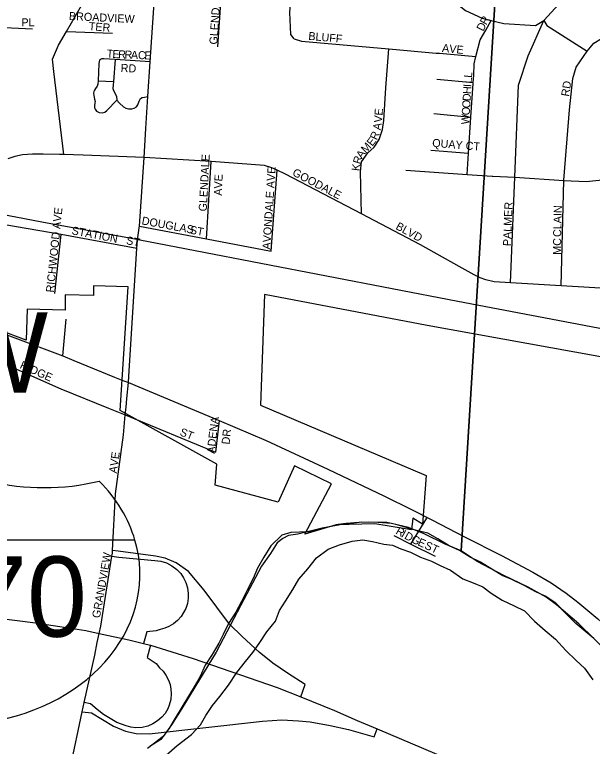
# Model space of a CAD drawing. Extents: x 0 to 34, y -6.2 to 22.
# Drawn here: x 4.144 to 4.825, y 18.38 to 19.243 of the extents above; entities that cross this region are included whole.
import ezdxf

# ---------------------------------------------------------------- set-up
doc = ezdxf.new("R2010")
doc.units = 0
for name, color, linetype in [('GM_X_City_Street', 7, 'Continuous'), ('GM_X_City_Street_Text', 7, 'Continuous'), ('GM_X_Corporation', 7, 'Continuous'), ('GM_X_Corporation_Text', 7, 'Continuous'), ('GM_X_Interchange_Ramps', 7, 'Continuous'), ('GM_X_Interstate_Route', 7, 'Continuous'), ('GM_X_Interstate_Shield', 7, 'Continuous'), ('GM_X_Major_River', 7, 'Continuous'), ('GM_X_Rail_Line', 7, 'Continuous'), ('GM_X_Section', 7, 'Continuous'), ('GM_X_US_Route', 7, 'Continuous')]:
    doc.layers.add(name, color=color, linetype=linetype)

msp = doc.modelspace()

# ---------------------------------------------------------------- linework, layer by layer
at = {"layer": 'GM_X_City_Street'}
for points in [[(4.47326, 19.21418), (4.46941, 19.21945), (4.46831, 19.24528), (4.47085, 19.28029), (4.47412, 19.32556), (4.47543, 19.34344), (4.48569, 19.41068), (4.49105, 19.46774), (4.49463, 19.52183), (4.49762, 19.56689), (4.49669, 19.59732)], [(4.3834, 19.2047), (4.38907, 19.28624), (4.39334, 19.34774), (4.39342, 19.34888), (4.40087, 19.41551), (4.40236, 19.47407), (4.40624, 19.52787)], [(4.20209, 19.07769), (4.19045, 19.17573), (4.18859, 19.19014), (4.19581, 19.20665), (4.20504, 19.22278), (4.22867, 19.26409), (4.23253, 19.27786), (4.23842, 19.41915)], [(4.29651, 19.07423), (4.29867, 19.10855), (4.30082, 19.14616), (4.30377, 19.18709), (4.31126, 19.29714), (4.31552, 19.35897), (4.31959, 19.42191), (4.3196, 19.42202)], [(4.31126, 19.29714), (4.38907, 19.28624), (4.47085, 19.28029), (4.56518, 19.27379), (4.64382, 19.26837), (4.65446, 19.26736), (4.65834, 19.26133), (4.67522, 19.24747), (4.6947, 19.23859), (4.70521, 19.23591), (4.72022, 19.23207), (4.75747, 19.22987), (4.76723, 19.23594), (4.77075, 19.23004), (4.81846, 19.19945), (4.8262, 19.20919), (4.83544, 19.21468), (4.84443, 19.21643), (4.86416, 19.21593), (4.9246, 19.21268), (4.9638, 19.20919), (4.97529, 19.20544), (4.9845, 19.20072)], [(4.72818, 18.92661), (4.73315, 19.05125), (4.73748, 19.15968), (4.74881, 19.19403), (4.76723, 19.23594), (4.78057, 19.25047), (4.79005, 19.26025), (4.80368, 19.27062), (4.8191, 19.28218), (4.83339, 19.29008)], [(4.04856, 19.2316), (4.16532, 19.2261)], [(4.68429, 19.16177), (4.68437, 19.16285), (4.68493, 19.17119), (4.68551, 19.18489), (4.68731, 19.19327), (4.69237, 19.2131), (4.69906, 19.2242), (4.70521, 19.23591)], [(4.20504, 19.22278), (4.25935, 19.22068)], [(4.47326, 19.21418), (4.48203, 19.21162), (4.58481, 19.20243), (4.64065, 19.19744), (4.6446, 19.19709)], [(4.55276, 19.00782), (4.55159, 19.05741), (4.55258, 19.06921), (4.56004, 19.07994), (4.56754, 19.08649), (4.57351, 19.09531), (4.57754, 19.10714), (4.57892, 19.1178), (4.58146, 19.1566), (4.58481, 19.20243)], [(4.6446, 19.19709), (4.68731, 19.19327)], [(4.7877, 18.92315), (4.79092, 19.04732), (4.79093, 19.04746), (4.79746, 19.13041), (4.80155, 19.16732), (4.80555, 19.18067), (4.81846, 19.19945)], [(4.30377, 19.18709), (4.26256, 19.18984), (4.24915, 19.19079), (4.24675, 19.19061), (4.24527, 19.18996), (4.24425, 19.18885), (4.24379, 19.187), (4.24342, 19.18496), (4.24263, 19.16469), (4.24212, 19.16071), (4.2412, 19.15821), (4.23944, 19.15553), (4.23805, 19.15377), (4.23731, 19.1521), (4.23694, 19.1497), (4.2374, 19.14747), (4.23832, 19.14294), (4.23879, 19.14044), (4.2386, 19.13859), (4.23824, 19.13535), (4.23824, 19.13303), (4.23888, 19.13137), (4.24036, 19.12906), (4.24379, 19.1273), (4.24758, 19.12683), (4.25036, 19.12785), (4.25276, 19.1297), (4.26463, 19.14187)], [(4.26256, 19.18984), (4.26059, 19.16373), (4.26034, 19.15993), (4.2599, 19.15549), (4.26064, 19.15312), (4.26256, 19.14972), (4.26419, 19.14631), (4.26463, 19.14187), (4.26745, 19.13817), (4.27248, 19.13388), (4.27515, 19.13239), (4.27826, 19.13165), (4.28226, 19.13165), (4.28507, 19.13254), (4.28759, 19.13388), (4.28936, 19.13625), (4.29069, 19.14054), (4.29247, 19.14394), (4.2944, 19.14506), (4.29706, 19.14557), (4.30082, 19.14616)], [(4.24263, 19.16469), (4.26059, 19.16373)], [(4.64133, 19.16647), (4.68437, 19.16285)], [(4.67701, 19.05426), (4.67871, 19.0794), (4.6816, 19.12201), (4.68427, 19.16145), (4.68429, 19.16177)], [(4.63767, 19.12614), (4.6816, 19.12201)], [(4.63442, 19.08276), (4.67871, 19.0794)], [(4.19689, 19.0778), (4.17759, 19.07819), (4.16526, 19.07819), (4.15326, 19.07745), (4.14422, 19.0754), (4.136, 19.0726)], [(4.29651, 19.07423), (4.22477, 19.07704), (4.20209, 19.07769), (4.19689, 19.0778)], [(4.29081, 18.99144), (4.29107, 18.99323), (4.29651, 19.07423)], [(5.14994, 18.90112), (5.08603, 18.90525), (5.02674, 18.90902), (4.9664, 18.91247), (4.90705, 18.91609), (4.84737, 18.91938), (4.7877, 18.92315), (4.72818, 18.92661), (4.70878, 18.92776), (4.69908, 18.93006), (4.6925, 18.93236), (4.68527, 18.93598), (4.66785, 18.94585), (4.62198, 18.97116), (4.55276, 19.00782), (4.46332, 19.05452), (4.45329, 19.05944), (4.44689, 19.06224), (4.4385, 19.06471), (4.37554, 19.06947), (4.29651, 19.07423)], [(4.37011, 18.97856), (4.37554, 19.06947)], [(4.44639, 18.96377), (4.45329, 19.05944)], [(4.60473, 19.05921), (4.67701, 19.05426), (4.70644, 19.05225), (4.70717, 19.05222)], [(4.70717, 19.05222), (4.73315, 19.05125), (4.79092, 19.04732), (4.81715, 19.04589), (4.85518, 19.05009), (4.91372, 19.04043), (4.94406, 19.03872), (4.9728, 19.03691), (5.03237, 19.03317), (5.08543, 19.02984), (5.08826, 19.03007), (5.10943, 19.04146), (5.15168, 19.04985), (5.16369, 19.05255)], [(4.28807, 18.96689), (4.19884, 18.98366), (4.13273, 18.99489)], [(4.27869, 18.81669), (4.28807, 18.96689), (4.28873, 18.97691), (4.29081, 18.99144)], [(4.29107, 18.99323), (4.37011, 18.97856), (4.44639, 18.96377)], [(4.19148, 18.91414), (4.19884, 18.98366)], [(4.20094, 18.84035), (4.20488, 18.88358)], [(4.09433, 18.8401), (4.12844, 18.83246), (4.19848, 18.80171), (4.25472, 18.77878)], [(4.27527, 18.77997), (4.2764, 18.79021), (4.27821, 18.80895), (4.27869, 18.81669)], [(4.24147, 18.50236), (4.2436, 18.51296), (4.24567, 18.52177), (4.25874, 18.60418), (4.25926, 18.6077), (4.25942, 18.61083), (4.26278, 18.6779), (4.27246, 18.74729), (4.27426, 18.77081), (4.27527, 18.77997)], [(4.25472, 18.77878), (4.27426, 18.77081), (4.38063, 18.72691)], [(4.38507, 18.76423), (4.38063, 18.72691)], [(4.61077, 18.6185), (4.62972, 18.64905)], [(4.59054, 18.62862), (4.61077, 18.6185), (4.63934, 18.60422)], [(4.22362, 18.42094), (4.22588, 18.43174), (4.23846, 18.48741), (4.24147, 18.50236)], [(4.20612, 18.17553), (4.20493, 18.1978), (4.20275, 18.23448), (4.20275, 18.25191), (4.20356, 18.26946), (4.20609, 18.30297), (4.20989, 18.35545), (4.22362, 18.42094)]]:
    msp.add_lwpolyline(points, dxfattribs=at)
at = {"layer": 'GM_X_Corporation'}
msp.add_lwpolyline([(4.94964, 18.81836), (4.63019, 18.87633), (4.43846, 18.91271), (4.43384, 18.78241), (4.6288, 18.69925), (4.62456, 18.64187), (4.61316, 18.64892), (4.61153, 18.63536), (4.56849, 18.64255), (4.5229, 18.64116), (4.48593, 18.63019), (4.51739, 18.68972), (4.47363, 18.71072), (4.45464, 18.66812), (4.3802, 18.68792), (4.38217, 18.71267), (4.26834, 18.77586), (4.27787, 18.92176), (4.23717, 18.92292), (4.23687, 18.91144), (4.20374, 18.91233), (4.20375, 18.89434), (4.15873, 18.89538), (4.15776, 18.85908), (4.12395, 18.8715)], dxfattribs=at)
msp.add_lwpolyline([(4.94964, 18.81836), (4.63019, 18.87633), (4.43846, 18.91271), (4.43384, 18.78241), (4.6288, 18.69925), (4.62456, 18.64187), (4.61316, 18.64892), (4.61153, 18.63536), (4.56849, 18.64255), (4.5229, 18.64116), (4.48593, 18.63019), (4.51739, 18.68972), (4.47363, 18.71072), (4.45464, 18.66812), (4.3802, 18.68792), (4.38217, 18.71267), (4.26834, 18.77586), (4.27787, 18.92176), (4.23717, 18.92292), (4.23687, 18.91144), (4.20374, 18.91233), (4.20375, 18.89434), (4.15873, 18.89538), (4.15776, 18.85908), (4.12395, 18.8715)], dxfattribs=at)
at = {"layer": 'GM_X_Interchange_Ramps'}
for points in [[(4.48122, 18.43837), (4.48619, 18.45294), (4.46567, 18.46645), (4.44839, 18.47833), (4.43219, 18.49129), (4.41221, 18.50965), (4.39708, 18.52423), (4.36738, 18.56419), (4.34902, 18.58634), (4.33444, 18.5966), (4.32148, 18.602), (4.31014, 18.60416), (4.26585, 18.6101), (4.25942, 18.61083)], [(4.25874, 18.60418), (4.26699, 18.60311), (4.30934, 18.59923), (4.31636, 18.59833), (4.32286, 18.59634), (4.3294, 18.59301), (4.3353, 18.58853), (4.33974, 18.58377), (4.34304, 18.57895), (4.34573, 18.57345), (4.34771, 18.567), (4.34862, 18.56016), (4.34851, 18.55471), (4.34754, 18.54869), (4.3456, 18.54269), (4.34317, 18.53774), (4.3401, 18.53315), (4.33595, 18.52854), (4.33113, 18.52459), (4.32556, 18.52132), (4.32102, 18.51944), (4.31566, 18.51799), (4.31088, 18.51647), (4.29982, 18.51496), (4.29596, 18.50151)], [(4.30413, 18.49942), (4.30032, 18.48478), (4.31088, 18.47774), (4.31491, 18.47259), (4.31887, 18.4686), (4.32227, 18.46404), (4.32538, 18.45816), (4.32718, 18.45302), (4.32827, 18.44768), (4.32863, 18.44224), (4.32803, 18.43538), (4.32629, 18.42877), (4.32435, 18.42424), (4.32122, 18.41902), (4.31734, 18.41433), (4.31244, 18.41001), (4.30692, 18.40655), (4.30108, 18.40407), (4.29446, 18.40248), (4.28693, 18.40203), (4.28089, 18.4027), (4.27543, 18.40413), (4.2646, 18.40832), (4.24887, 18.41776), (4.2415, 18.4235), (4.23351, 18.43008), (4.22588, 18.43174)], [(4.22362, 18.42094), (4.23453, 18.41946), (4.26045, 18.4038), (4.27449, 18.3979), (4.2872, 18.39509), (4.30255, 18.39495), (4.43597, 18.40974), (4.45865, 18.41136), (4.47863, 18.41028), (4.49214, 18.4092), (4.5159, 18.40488), (4.5375, 18.40002), (4.56774, 18.39138), (4.57097, 18.40072)]]:
    msp.add_lwpolyline(points, dxfattribs=at)
at = {"layer": 'GM_X_Interstate_Route'}
for points in [[(3.99231, 18.5362), (4.07402, 18.53505), (4.12186, 18.53176), (4.16855, 18.52584), (4.19749, 18.52157), (4.2279, 18.5168), (4.2436, 18.51296), (4.27856, 18.5058), (4.29596, 18.50151), (4.30413, 18.49942), (4.3418, 18.4877)], [(4.3418, 18.4877), (4.3545, 18.48375), (4.4533, 18.4494), (4.48122, 18.43837), (4.52087, 18.42227), (4.54767, 18.41076), (4.57097, 18.40072), (4.87006, 18.27398), (4.93582, 18.24586), (4.95909, 18.23616), (4.97676, 18.22975), (5.00109, 18.22186), (5.01786, 18.21775), (5.03693, 18.21462), (5.05551, 18.21232), (5.07212, 18.21134), (5.09563, 18.21134), (5.11634, 18.21315), (5.12998, 18.21479), (5.14364, 18.21726), (5.15876, 18.22087), (5.16928, 18.2235), (5.18417, 18.22847)]]:
    msp.add_lwpolyline(points, dxfattribs=at)
at = {"layer": 'GM_X_Interstate_Shield'}
msp.add_line((4.28581, 18.62328), (3.94244, 18.62328), dxfattribs=at)
msp.add_line((4.28581, 18.62328), (3.94244, 18.62328), dxfattribs=at)
for centre, start_param, end_param in [((4.17899, 18.86263), 4.415841, 5.008937), ((4.06974, 18.5827), 0.230566, 0.669003), ((4.06974, 18.5827), 4.913747, 6.513751)]:
    msp.add_ellipse(centre, major_axis=(0.22195, 0), ratio=0.8, start_param=start_param, end_param=end_param, dxfattribs=at)
at = {"layer": 'GM_X_Major_River'}
for points in [[(4.82649, 18.50742), (4.81669, 18.51506), (4.805, 18.525), (4.79333, 18.53683), (4.78165, 18.54904), (4.76882, 18.55709), (4.75711, 18.56247), (4.74427, 18.56976), (4.72878, 18.57706), (4.71896, 18.58129), (4.70612, 18.58896), (4.69291, 18.59738), (4.68083, 18.60315), (4.66799, 18.61081), (4.6559, 18.61658), (4.64269, 18.62462), (4.63061, 18.63153), (4.61737, 18.63464), (4.60678, 18.63774), (4.59316, 18.64161), (4.58257, 18.64395), (4.57272, 18.64401), (4.56098, 18.64446), (4.54961, 18.64415), (4.53445, 18.64272), (4.52497, 18.64164), (4.51131, 18.63793), (4.50145, 18.63571), (4.49196, 18.63311), (4.47946, 18.63242), (4.46923, 18.63211), (4.45898, 18.62913), (4.44602, 18.6163), (4.43761, 18.60307), (4.43034, 18.59022), (4.42496, 18.5781), (4.41806, 18.5641), (4.41116, 18.55086), (4.40464, 18.53838), (4.39585, 18.52477), (4.38971, 18.5119), (4.38473, 18.50169), (4.37669, 18.48845), (4.36866, 18.47598), (4.36252, 18.46235), (4.35678, 18.45214), (4.34874, 18.43929), (4.34109, 18.42643), (4.33306, 18.4132), (4.32579, 18.40072), (4.31624, 18.38825), (4.30331, 18.37998)], [(4.32257, 18.36962), (4.33552, 18.38093), (4.35227, 18.39411), (4.36294, 18.40543), (4.36945, 18.4164), (4.37709, 18.42811), (4.38587, 18.43869), (4.39618, 18.45229), (4.40573, 18.46703), (4.41604, 18.48025), (4.42482, 18.49083), (4.43208, 18.5014), (4.44125, 18.51501), (4.45118, 18.52786), (4.45618, 18.54035), (4.46306, 18.55131), (4.47186, 18.56492), (4.47875, 18.57702), (4.48943, 18.58948), (4.49974, 18.60232), (4.51344, 18.61249), (4.52672, 18.61772), (4.54152, 18.62181), (4.55441, 18.62363), (4.56577, 18.62167), (4.57901, 18.61855), (4.58923, 18.61735), (4.59905, 18.61312), (4.6104, 18.60888), (4.62211, 18.60311), (4.63496, 18.59849), (4.64516, 18.59349), (4.65763, 18.58773), (4.67196, 18.57778), (4.68405, 18.57277), (4.69539, 18.56815), (4.7052, 18.5605), (4.71841, 18.55245), (4.73239, 18.54592), (4.74447, 18.53978), (4.75652, 18.52756), (4.76896, 18.51686)], [(4.76896, 18.51686), (4.78102, 18.50655), (4.79345, 18.49319), (4.8055, 18.48136), (4.81529, 18.47219), (4.82506, 18.45847)]]:
    msp.add_lwpolyline(points, dxfattribs=at)
at = {"layer": 'GM_X_Rail_Line'}
msp.add_lwpolyline([(3.5084, 19.267), (3.5202, 19.2413), (3.52953, 19.22277), (3.54141, 19.20341), (3.55462, 19.18558), (3.56914, 19.16842), (3.583, 19.15455), (3.59687, 19.14267), (3.61403, 19.12991), (3.63516, 19.11692), (3.65716, 19.10548), (3.68005, 19.09646), (3.70273, 19.08975), (3.76455, 19.07665), (3.97734, 19.0366), (4.17605, 18.99853), (4.27948, 18.97939), (4.66612, 18.90501), (5.42425, 18.76083)], dxfattribs=at)
at = {"layer": 'GM_X_Section'}
msp.add_lwpolyline([(4.71794, 19.38931), (4.66994, 18.61077), (4.65105, 18.61847), (4.62651, 18.63074), (4.60799, 18.63805), (4.58794, 18.64272), (4.57204, 18.64396), (4.5531, 18.64445), (4.5277, 18.6412), (4.50647, 18.63716), (4.47763, 18.63014), (4.46664, 18.6287), (4.4598, 18.62533), (4.45333, 18.62007), (4.4453, 18.60761), (4.43497, 18.59252), (4.41045, 18.54646), (4.38131, 18.49096), (4.34113, 18.42492), (4.32889, 18.40529), (4.31895, 18.39171), (4.30069, 18.37743)], dxfattribs=at)
msp.add_lwpolyline([(4.71794, 19.38931), (5.23224, 19.35957), (5.17024, 18.38679), (4.97661, 18.40016), (4.96149, 18.40555), (4.94372, 18.41097), (4.915, 18.42251), (4.89649, 18.43134), (4.89237, 18.43704), (4.88678, 18.45299), (4.88341, 18.45907), (4.87171, 18.46596), (4.85851, 18.47551), (4.84495, 18.48809), (4.8265, 18.50677), (4.80881, 18.52469), (4.78244, 18.54682), (4.76999, 18.55599), (4.74885, 18.56786), (4.72015, 18.58167), (4.68881, 18.59815), (4.66994, 18.61077)], close=True, dxfattribs=at)
at = {"layer": 'GM_X_US_Route'}
for points in [[(4.13188, 18.86655), (4.14747, 18.86052), (4.20094, 18.84035), (4.21393, 18.83492), (4.26177, 18.81536), (4.26959, 18.81231)], [(4.26959, 18.81231), (4.27821, 18.80895)], [(4.27821, 18.80895), (4.38507, 18.76423), (4.44031, 18.74055), (4.51293, 18.70691), (4.57967, 18.6751), (4.61162, 18.65915)], [(4.61162, 18.65915), (4.63562, 18.64717), (4.6741, 18.62728), (4.71766, 18.60509), (4.75449, 18.58552), (4.77586, 18.57302), (4.79378, 18.56086), (4.80759, 18.55018), (4.8311, 18.53045), (4.85428, 18.50956), (4.87664, 18.49), (4.87664, 18.49)]]:
    msp.add_lwpolyline(points, dxfattribs=at)

# ---------------------------------------------------------------- texts
at = {"layer": 'GM_X_City_Street_Text'}
for s, height, rotation, p in [('GLENDALE', 0.00947, 86.13377, (4.3828, 19.20723)), ('BROADVIEW', 0.00947, 357.30716, (4.20788, 19.2364)), ('PL', 0.00947, 0.00001, (4.15208, 19.22889)), ('R', 0.00947, 60.57742, (4.69967, 19.22974)), ('TER', 0.00947, 355.60387, (4.23117, 19.22448)), ('D', 0.00947, 64.09966, (4.6961, 19.22238)), ('BLUFF', 0.00947, 354.68323, (4.48974, 19.21306)), ('AVE', 0.00947, 354.09772, (4.64726, 19.19889)), ('T', 0.00947, 355.65159, (4.25221, 19.19222)), ('E', 0.00947, 356.53133, (4.25902, 19.19171)), ('R', 0.00947, 357.58147, (4.26586, 19.19129)), ('R', 0.00947, 357.71255, (4.27338, 19.19098)), ('A', 0.00947, 357.70415, (4.28087, 19.19068)), ('C', 0.00947, 357.71255, (4.2892, 19.19035)), ('E', 0.00947, 357.70393, (4.29669, 19.19005)), ('RD', 0.00947, 356.98902, (4.26883, 19.1753)), ('L', 0.00947, 86.61108, (4.6823, 19.1613)), ('L', 0.00947, 84.19695, (4.68268, 19.16785)), ('I', 0.00947, 86.64421, (4.68206, 19.15714)), ('RD', 0.00947, 81.03268, (4.79699, 19.14572)), ('H', 0.00947, 86.63225, (4.68157, 19.14882)), ('O', 0.00947, 86.63225, (4.68059, 19.13218)), ('D', 0.00947, 86.63225, (4.68108, 19.1405)), ('O', 0.00947, 86.63225, (4.6801, 19.12386)), ('V', 0.00947, 85.61231, (4.57668, 19.1151)), ('E', 0.00947, 85.8233, (4.57732, 19.12345)), ('W', 0.00947, 86.63551, (4.67946, 19.11305)), ('A', 0.00947, 80.9676, (4.57527, 19.10604)), ('E', 0.00947, 52.46986, (4.56542, 19.08684)), ('R', 0.00947, 65.61787, (4.5707, 19.09415)), ('M', 0.00947, 45.77282, (4.55766, 19.07876)), ('QUAY CT', 0.00947, 355.31317, (4.63567, 19.08697)), ('A', 0.00947, 55.11543, (4.55315, 19.07224)), ('GLENDALE', 0.00947, 86.90474, (4.3703, 19.01054)), ('R', 0.00947, 72.3099, (4.5512, 19.06576)), ('K', 0.00947, 82.98883, (4.55029, 19.05795)), ('AVONDALE AVE', 0.0094697, 86.32555, (4.4453, 18.96556)), ('GOODALE', 0.00947, 332.28209, (4.47041, 19.05369)), ('AVE', 0.00947, 88.02635, (4.38824, 19.02911)), ('PALMER', 0.00947, 87.9557, (4.72875, 18.96967)), ('RICHWOOD AVE', 0.0094697, 84.18542, (4.19031, 18.9148)), ('CLAIN', 0.00947, 88.6368, (4.78779, 18.98049)), ('DOUGLAS', 0.00947, 349.54284, (4.29323, 18.99554)), ('BLVD', 0.00947, 331.39326, (4.5921, 18.99034)), ('STATION', 0.00947, 349.26298, (4.21074, 18.98386)), ('ST', 0.00947, 349.38529, (4.34991, 18.9847)), ('ST', 0.00947, 349.38529, (4.2749, 18.9722)), ('MC', 0.00947, 90, (4.78779, 18.95961)), ('RIDGE', 0.00947, 335.90105, (4.14947, 18.82624)), ('ADENA', 0.00947, 83.0227, (4.37951, 18.72483)), ('ST', 0.00947, 338.19608, (4.33774, 18.7471)), ('DR', 0.00947, 83.99458, (4.39717, 18.73562)), ('AVE', 0.00947, 82.15076, (4.26448, 18.70153)), ('R', 0.00947, 330.57743, (4.59212, 18.63117)), ('I', 0.00947, 330.61148, (4.59866, 18.62748)), ('D', 0.00947, 330.99288, (4.60235, 18.6254)), ('G', 0.00947, 334.86573, (4.61026, 18.62104)), ('E', 0.00947, 336.3521, (4.61805, 18.61738)), ('ST', 0.00947, 334.98231, (4.62616, 18.61373)), ('GRANDVIEW', 0.00947, 79.9923, (4.24449, 18.53076))]:
    msp.add_text(s, height=height, rotation=rotation, dxfattribs=at).set_placement(p)
at = {"layer": 'GM_X_Corporation_Text'}
msp.add_text('GRANDVIEW', height=0.094697, rotation=0.00001, dxfattribs=at).set_placement((3.40254, 18.79723))
at = {"layer": 'GM_X_Interstate_Shield'}
msp.add_text('670', height=0.094697, dxfattribs=at).set_placement((4.01789, 18.50935))

doc.saveas('drawing.dxf')
